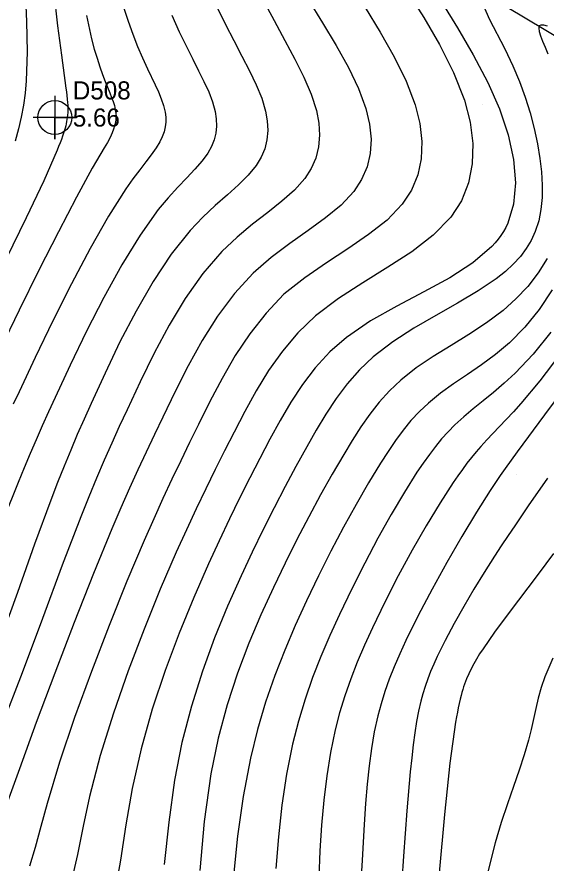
# Model space of a CAD drawing. Extents: x 2356077 to 2359823, y 225951 to 227822.
# Drawn here: x 2357050.9 to 2357124, y 226841 to 226958 of the extents above; entities that cross this region are included whole.
import ezdxf

# ---------------------------------------------------------------- set-up
doc = ezdxf.new("R2010")
doc.units = 0
for name, color, linetype in [('DTM Contours Major', 7, 'Continuous'), ('DTM Contours Minor', 7, 'Continuous'), ('Exist DTM Breakline', 7, 'Continuous'), ('Exist DTM Regular Point CELL', 7, 'Continuous'), ('Exist DTM Regular Point Cogo Elevation', 7, 'Continuous'), ('Exist DTM Regular Point Cogo Number', 7, 'Continuous'), ('PH Exist DTM Point', 7, 'Continuous')]:
    doc.layers.add(name, color=color, linetype=linetype)

msp = doc.modelspace()

# ---------------------------------------------------------------- linework, layer by layer
at = {"layer": 'DTM Contours Major'}
for points in [[(2357104.93, 226961.39), (2357107.15, 226957.89), (2357109.32, 226954.15), (2357111.25, 226950.31), (2357112.75, 226946.47), (2357113.53, 226943.43), (2357113.9, 226940.5), (2357113.83, 226937.69), (2357113.31, 226935.04), (2357112.33, 226932.57), (2357110.87, 226930.3), (2357108.44, 226927.79), (2357105.48, 226925.51), (2357102.17, 226923.36), (2357098.72, 226921.23), (2357095.32, 226919.03), (2357092.16, 226916.67), (2357089.73, 226914.3), (2357087.58, 226911.77), (2357085.67, 226909.09), (2357083.97, 226906.3), (2357082.39, 226903.44), (2357080.9, 226900.56), (2357079.59, 226898), (2357078.29, 226895.4), (2357076.98, 226892.74), (2357075.66, 226889.98), (2357074.31, 226887.07), (2357072.91, 226883.98), (2357070.7, 226878.86), (2357068.46, 226873.35), (2357066.27, 226867.59), (2357064.22, 226861.73), (2357062.41, 226855.89), (2357060.93, 226850.21), (2357060.04, 226846.09), (2357059.25, 226842.2), (2357058.42, 226838.58)], [(2357072.3, 226958.2), (2357073.32, 226955.94), (2357074.35, 226953.79), (2357075.19, 226952.12), (2357075.99, 226950.54), (2357076.74, 226949.03), (2357077.39, 226947.6), (2357077.91, 226946.22), (2357078.28, 226944.91), (2357078.44, 226943.89), (2357078.47, 226942.89), (2357078.38, 226941.93), (2357078.15, 226940.99), (2357077.79, 226940.07), (2357077.29, 226939.16), (2357076.48, 226938.06), (2357075.49, 226936.93), (2357074.36, 226935.73), (2357073.12, 226934.43), (2357071.8, 226932.98), (2357070.43, 226931.35), (2357067.9, 226927.8), (2357065.37, 226923.69), (2357062.89, 226919.2), (2357060.5, 226914.52), (2357058.24, 226909.84), (2357056.15, 226905.35), (2357055.25, 226903.37), (2357054.38, 226901.44), (2357053.53, 226899.53), (2357052.7, 226897.61), (2357051.87, 226895.65), (2357051.03, 226893.61), (2357049.06, 226888.66)], [(2357124.69, 226914.38), (2357122.24, 226911.37), (2357119.77, 226908.74), (2357118.26, 226907.33), (2357116.78, 226906.06), (2357115.34, 226904.89), (2357113.97, 226903.78), (2357112.66, 226902.68), (2357111.43, 226901.57), (2357110.49, 226900.63), (2357109.6, 226899.65), (2357108.74, 226898.6), (2357107.9, 226897.49), (2357107.05, 226896.3), (2357106.19, 226895.02), (2357104.45, 226892.26), (2357102.64, 226889.2), (2357100.8, 226885.91), (2357098.97, 226882.46), (2357097.18, 226878.93), (2357095.47, 226875.38), (2357094.14, 226872.47), (2357092.9, 226869.56), (2357091.76, 226866.63), (2357090.72, 226863.66), (2357089.8, 226860.61), (2357089, 226857.45), (2357088.17, 226853.31), (2357087.52, 226849.02), (2357087.03, 226844.64), (2357086.67, 226840.24)], [(2357124.95, 226869.31), (2357123.85, 226866.76), (2357123.34, 226865.26), (2357122.94, 226863.8), (2357122.6, 226862.36), (2357121.97, 226859.48), (2357121.61, 226858.01), (2357121.01, 226855.97), (2357120.31, 226853.84), (2357119.52, 226851.59), (2357118.69, 226849.18), (2357117.84, 226846.6), (2357117.01, 226843.81), (2357115.85, 226839.25)]]:
    msp.add_lwpolyline(points, dxfattribs=at)
at = {"layer": 'DTM Contours Minor'}
for points in [[(2357052.01, 226961.76), (2357052.21, 226957.35), (2357052.3, 226953.13), (2357052.18, 226949.15), (2357052.02, 226947.45), (2357051.79, 226945.79), (2357051.48, 226944.14), (2357051.1, 226942.5), (2357050.63, 226940.82)], [(2357055.99, 226961.4), (2357056.48, 226956.76), (2357057.02, 226952.69), (2357057.66, 226948.15), (2357057.73, 226947.61), (2357057.8, 226947.1), (2357057.84, 226946.62), (2357057.88, 226946.15), (2357057.9, 226945.79), (2357057.91, 226945.44), (2357057.91, 226945.09), (2357057.9, 226944.75), (2357057.88, 226944.41), (2357057.84, 226944.07), (2357057.8, 226943.79), (2357057.75, 226943.51), (2357057.69, 226943.22), (2357057.62, 226942.92), (2357057.54, 226942.61), (2357057.45, 226942.3), (2357057.32, 226941.89), (2357057.18, 226941.47), (2357057.02, 226941.03), (2357056.84, 226940.56), (2357056.64, 226940.07), (2357056.43, 226939.55), (2357054.58, 226935.34), (2357052.17, 226930.21), (2357049.41, 226924.52)], [(2357078.31, 226959.82), (2357079.71, 226956.94), (2357080.87, 226954.7), (2357081.99, 226952.57), (2357083.04, 226950.53), (2357083.96, 226948.59), (2357084.72, 226946.74), (2357085.25, 226944.97), (2357085.5, 226943.59), (2357085.57, 226942.26), (2357085.45, 226940.99), (2357085.15, 226939.76), (2357084.65, 226938.58), (2357083.96, 226937.45), (2357082.86, 226936.1), (2357081.5, 226934.77), (2357079.97, 226933.39), (2357078.3, 226931.91), (2357076.57, 226930.29), (2357074.83, 226928.46), (2357072.21, 226925.16), (2357069.72, 226921.4), (2357067.36, 226917.31), (2357065.13, 226913.04), (2357063.06, 226908.74), (2357061.13, 226904.55), (2357060.16, 226902.38), (2357059.23, 226900.24), (2357058.31, 226898.09), (2357057.4, 226895.89), (2357056.49, 226893.59), (2357055.55, 226891.16), (2357053.33, 226885.07), (2357050.95, 226878.42), (2357048.41, 226871.54)], [(2357084.91, 226960.35), (2357086.43, 226957.47), (2357087.92, 226954.73), (2357089.32, 226952.13), (2357090.55, 226949.64), (2357091.55, 226947.28), (2357092.28, 226945.03), (2357092.61, 226943.29), (2357092.72, 226941.61), (2357092.58, 226940), (2357092.2, 226938.47), (2357091.57, 226937.02), (2357090.68, 226935.65), (2357089.25, 226934.05), (2357087.51, 226932.51), (2357085.55, 226930.96), (2357083.45, 226929.32), (2357081.31, 226927.54), (2357079.21, 226925.55), (2357076.58, 226922.49), (2357074.16, 226919.06), (2357071.92, 226915.35), (2357069.85, 226911.47), (2357067.91, 226907.54), (2357066.1, 226903.67), (2357065.03, 226901.34), (2357063.98, 226899.03), (2357062.94, 226896.68), (2357061.9, 226894.23), (2357060.83, 226891.65), (2357059.71, 226888.87), (2357057.15, 226882.18), (2357054.42, 226874.83), (2357051.61, 226867.29), (2357048.8, 226860.01)], [(2357091.16, 226960.44), (2357093.15, 226957.17), (2357095.03, 226954.02), (2357096.72, 226950.99), (2357098.11, 226948.08), (2357099.14, 226945.3), (2357099.64, 226943.14), (2357099.84, 226941.08), (2357099.72, 226939.1), (2357099.29, 226937.24), (2357098.54, 226935.48), (2357097.45, 226933.83), (2357095.69, 226931.96), (2357093.54, 226930.2), (2357091.14, 226928.46), (2357088.59, 226926.66), (2357086.03, 226924.72), (2357083.56, 226922.57), (2357080.96, 226919.74), (2357078.61, 226916.61), (2357076.49, 226913.24), (2357074.54, 226909.74), (2357072.74, 226906.18), (2357071.04, 226902.65), (2357069.89, 226900.24), (2357068.75, 226897.82), (2357067.61, 226895.36), (2357066.45, 226892.81), (2357065.26, 226890.1), (2357064.01, 226887.19), (2357061.47, 226881.01), (2357058.8, 226874.26), (2357056.13, 226867.27), (2357053.56, 226860.41), (2357051.22, 226854.02), (2357049.23, 226848.45)], [(2357109.73, 226959.85), (2357111.78, 226956.46), (2357113.95, 226952.75), (2357115.99, 226948.91), (2357117.59, 226945.25), (2357118.78, 226941.69), (2357119.53, 226938.28), (2357119.79, 226935.06), (2357119.54, 226932.11), (2357118.74, 226929.46), (2357118.46, 226928.88), (2357118.15, 226928.32), (2357117.8, 226927.78), (2357117.42, 226927.25), (2357117.01, 226926.74), (2357116.56, 226926.24), (2357113.93, 226923.98), (2357110.71, 226921.92), (2357107.12, 226919.97), (2357103.4, 226918.01), (2357099.77, 226915.95), (2357096.46, 226913.68), (2357094.14, 226911.66), (2357092.12, 226909.47), (2357090.34, 226907.14), (2357088.74, 226904.7), (2357087.27, 226902.17), (2357085.86, 226899.59), (2357084.46, 226896.94), (2357083.06, 226894.24), (2357081.66, 226891.46), (2357080.25, 226888.57), (2357078.82, 226885.55), (2357077.37, 226882.37), (2357075.34, 226877.71), (2357073.32, 226872.77), (2357071.38, 226867.6), (2357069.6, 226862.26), (2357068.05, 226856.81), (2357066.8, 226851.31), (2357065.94, 226846.3), (2357065.19, 226841.42), (2357064.36, 226836.76)], [(2357115.41, 226959.41), (2357116.18, 226957.73), (2357118.32, 226953.55), (2357119.44, 226951.23), (2357120.35, 226949.06), (2357121.15, 226946.88), (2357121.82, 226944.71), (2357122.38, 226942.56), (2357122.83, 226940.45), (2357123.17, 226938.4), (2357123.39, 226936.54), (2357123.5, 226934.74), (2357123.48, 226933.01), (2357123.33, 226931.36), (2357123.02, 226929.78), (2357122.54, 226928.29), (2357121.99, 226927.09), (2357121.3, 226925.95), (2357120.48, 226924.85), (2357119.51, 226923.79), (2357118.41, 226922.78), (2357117.16, 226921.78), (2357114.63, 226920.09), (2357111.8, 226918.42), (2357108.8, 226916.72), (2357105.76, 226914.95), (2357102.83, 226913.06), (2357100.15, 226911), (2357098.25, 226909.19), (2357096.55, 226907.26), (2357095.01, 226905.22), (2357093.6, 226903.08), (2357092.26, 226900.86), (2357090.96, 226898.56), (2357089.46, 226895.84), (2357087.95, 226893.04), (2357086.44, 226890.13), (2357084.92, 226887.12), (2357083.39, 226883.99), (2357081.87, 226880.72), (2357080.01, 226876.53), (2357078.21, 226872.13), (2357076.52, 226867.51), (2357075, 226862.7), (2357073.7, 226857.68), (2357072.67, 226852.47), (2357071.89, 226846.65), (2357071.22, 226840.79)], [(2357065.62, 226959.34), (2357066.24, 226957.41), (2357066.89, 226955.6), (2357067.57, 226953.89), (2357068.26, 226952.3), (2357068.94, 226950.81), (2357069.99, 226948.61), (2357070.45, 226947.6), (2357070.84, 226946.64), (2357071.16, 226945.72), (2357071.37, 226944.83), (2357071.45, 226944.13), (2357071.46, 226943.45), (2357071.39, 226942.78), (2357071.23, 226942.1), (2357070.98, 226941.42), (2357070.65, 226940.73), (2357070.11, 226939.86), (2357069.46, 226938.93), (2357068.7, 226937.93), (2357067.85, 226936.83), (2357066.92, 226935.6), (2357065.94, 226934.22), (2357063.54, 226930.44), (2357061, 226925.98), (2357058.41, 226921.07), (2357055.85, 226915.97), (2357053.41, 226910.91), (2357051.17, 226906.15), (2357050.36, 226904.42)], [(2357099.03, 226959.26), (2357101.11, 226955.87), (2357103.04, 226952.47), (2357104.7, 226949.1), (2357105.96, 226945.82), (2357106.59, 226943.24), (2357106.87, 226940.75), (2357106.77, 226938.38), (2357106.29, 226936.14), (2357105.42, 226934.03), (2357104.15, 226932.08), (2357102.06, 226929.9), (2357099.51, 226927.88), (2357096.65, 226925.93), (2357093.66, 226923.97), (2357090.68, 226921.89), (2357087.79, 226919.67), (2357085.33, 226917.01), (2357083.08, 226914.17), (2357081.06, 226911.15), (2357079.24, 226908.01), (2357077.56, 226904.81), (2357075.97, 226901.61), (2357074.74, 226899.12), (2357073.53, 226896.62), (2357072.3, 226894.06), (2357071.06, 226891.4), (2357069.79, 226888.6), (2357068.46, 226885.59), (2357066.07, 226879.96), (2357063.61, 226873.84), (2357061.17, 226867.48), (2357058.86, 226861.1), (2357056.78, 226854.93), (2357055.05, 226849.22), (2357054.19, 226846.07), (2357053.41, 226843.17), (2357052.63, 226840.55)], [(2357060.51, 226958.18), (2357061.21, 226954.95), (2357061.58, 226953.54), (2357061.96, 226952.26), (2357062.35, 226951.08), (2357062.73, 226950.01), (2357063.1, 226949.03), (2357063.72, 226947.48), (2357063.97, 226946.86), (2357064.18, 226946.27), (2357064.35, 226945.71), (2357064.48, 226945.18), (2357064.56, 226944.65), (2357064.58, 226944.23), (2357064.56, 226943.8), (2357064.5, 226943.37), (2357064.39, 226942.92), (2357064.25, 226942.46), (2357064.05, 226941.97), (2357063.75, 226941.33), (2357063.38, 226940.63), (2357062.94, 226939.87), (2357061.9, 226938.09), (2357061.3, 226937.05), (2357059.12, 226933.07), (2357056.61, 226928.27), (2357053.92, 226922.95), (2357051.19, 226917.42), (2357048.57, 226912)], [(2357124.22, 226956.7), (2357123.72, 226956.84), (2357123.33, 226956.86), (2357123.1, 226956.73), (2357123.02, 226956.43), (2357123.09, 226955.97), (2357123.28, 226955.37), (2357123.56, 226954.64), (2357123.9, 226953.8), (2357124.27, 226952.86)], [(2357124.19, 226924.58), (2357122.95, 226922.59), (2357121.51, 226920.73), (2357119.88, 226919), (2357118.09, 226917.4), (2357115.8, 226915.69), (2357113.38, 226914.09), (2357110.9, 226912.56), (2357108.45, 226911.03), (2357106.1, 226909.45), (2357103.95, 226907.76), (2357102.39, 226906.29), (2357100.97, 226904.73), (2357099.66, 226903.06), (2357098.43, 226901.3), (2357097.25, 226899.44), (2357096.07, 226897.49), (2357094.48, 226894.76), (2357092.87, 226891.89), (2357091.24, 226888.88), (2357089.6, 226885.74), (2357087.96, 226882.48), (2357086.34, 226879.11), (2357084.6, 226875.32), (2357082.93, 226871.38), (2357081.36, 226867.25), (2357079.94, 226862.89), (2357078.71, 226858.27), (2357077.7, 226853.35), (2357076.78, 226846.75), (2357076.15, 226839.96)], [(2357124.88, 226920.24), (2357123.1, 226917.54), (2357121.11, 226915.1), (2357118.96, 226912.94), (2357117.05, 226911.33), (2357115.1, 226909.88), (2357113.16, 226908.54), (2357111.26, 226907.24), (2357109.45, 226905.94), (2357107.76, 226904.58), (2357106.52, 226903.42), (2357105.36, 226902.17), (2357104.27, 226900.84), (2357103.22, 226899.43), (2357102.19, 226897.91), (2357101.16, 226896.3), (2357099.49, 226893.56), (2357097.78, 226890.58), (2357096.04, 226887.43), (2357094.3, 226884.13), (2357092.59, 226880.72), (2357090.92, 226877.24), (2357089.37, 226873.86), (2357087.9, 226870.43), (2357086.52, 226866.91), (2357085.26, 226863.26), (2357084.13, 226859.46), (2357083.15, 226855.48), (2357082.15, 226850.19), (2357081.38, 226844.73), (2357080.81, 226839.25)], [(2357125.93, 226911.3), (2357123.17, 226907.67), (2357120.57, 226904.53), (2357119.53, 226903.37), (2357118.54, 226902.31), (2357116.7, 226900.4), (2357115.83, 226899.49), (2357115, 226898.58), (2357114.36, 226897.84), (2357113.72, 226897.07), (2357113.1, 226896.27), (2357112.47, 226895.42), (2357111.83, 226894.53), (2357111.18, 226893.59), (2357109.38, 226890.79), (2357107.47, 226887.64), (2357105.53, 226884.24), (2357103.61, 226880.69), (2357101.75, 226877.08), (2357100.04, 226873.54), (2357098.94, 226871.14), (2357097.93, 226868.79), (2357097.03, 226866.46), (2357096.21, 226864.14), (2357095.49, 226861.79), (2357094.87, 226859.4), (2357094.22, 226856.28), (2357093.71, 226853.05), (2357093.31, 226849.7), (2357093.01, 226846.24), (2357092.78, 226842.67), (2357092.6, 226839)], [(2357127.09, 226907.35), (2357123.84, 226902.98), (2357120.03, 226897.83), (2357119.2, 226896.7), (2357118.38, 226895.56), (2357117.71, 226894.6), (2357117.03, 226893.59), (2357116.32, 226892.51), (2357114.42, 226889.51), (2357112.39, 226886.14), (2357110.32, 226882.56), (2357108.29, 226878.88), (2357106.37, 226875.23), (2357104.66, 226871.75), (2357103.81, 226869.91), (2357103.04, 226868.14), (2357102.36, 226866.42), (2357101.75, 226864.72), (2357101.22, 226863.03), (2357100.76, 226861.33), (2357100.28, 226859.13), (2357099.89, 226856.85), (2357099.57, 226854.45), (2357099.31, 226851.92), (2357099.08, 226849.22), (2357098.88, 226846.33), (2357098.59, 226841.42), (2357098.29, 226836.11)], [(2357124.22, 226894.21), (2357121.58, 226890.38), (2357120.64, 226889.01), (2357119.7, 226887.64), (2357118.78, 226886.27), (2357117.85, 226884.86), (2357116.9, 226883.41), (2357115.49, 226881.18), (2357114.07, 226878.86), (2357112.67, 226876.49), (2357111.33, 226874.11), (2357110.1, 226871.79), (2357109, 226869.57), (2357108.52, 226868.51), (2357108.08, 226867.47), (2357107.69, 226866.45), (2357107.33, 226865.43), (2357107, 226864.41), (2357106.71, 226863.36), (2357106.4, 226861.99), (2357106.12, 226860.56), (2357105.88, 226859.02), (2357105.66, 226857.36), (2357105.46, 226855.56), (2357105.26, 226853.59), (2357104.8, 226848.21), (2357104.33, 226841.97), (2357103.87, 226835.13)], [(2357125.05, 226883.81), (2357122.94, 226880.95), (2357118.78, 226875.46), (2357116.92, 226872.93), (2357115.32, 226870.63), (2357114.85, 226869.91), (2357114.42, 226869.21), (2357114.03, 226868.53), (2357113.67, 226867.85), (2357113.34, 226867.16), (2357113.04, 226866.46), (2357112.91, 226866.11), (2357112.77, 226865.74), (2357112.64, 226865.37), (2357112.52, 226864.99), (2357112.41, 226864.59), (2357112.29, 226864.18), (2357112.16, 226863.64), (2357112.02, 226863.08), (2357111.9, 226862.48), (2357111.77, 226861.86), (2357111.65, 226861.2), (2357111.53, 226860.5), (2357110.74, 226854.81), (2357109.98, 226847.72), (2357109.25, 226839.65)]]:
    msp.add_lwpolyline(points, dxfattribs=at)
at = {"layer": 'Exist DTM Breakline'}
msp.add_lwpolyline([(2357077.29, 226984.08), (2357184.55, 226920.03)], dxfattribs=at)
at = {"layer": 'Exist DTM Regular Point CELL'}
msp.add_lwpolyline([(2357056.11, 226947.07), (2357056.11, 226941.07), (2357056.11, 226944.07), (2357059.11, 226944.07), (2357053.11, 226944.07)], dxfattribs=at)
msp.add_circle((2357056.11, 226944.07), 2.34, dxfattribs=at)
at = {"layer": 'PH Exist DTM Point'}
for p, q in [((2357115.27, 226945.86), (2357115.27, 226945.86)), ((2357118.35, 226927.58), (2357118.35, 226927.58)), ((2357119.97, 226894.71), (2357119.97, 226894.71)), ((2357113.4, 226865.23), (2357113.4, 226865.23))]:
    msp.add_line(p, q, dxfattribs=at)

# ---------------------------------------------------------------- texts
at = {"layer": 'Exist DTM Regular Point Cogo Elevation'}
msp.add_text('5.66', height=2.5, dxfattribs=at).set_placement((2357058.61, 226942.82))
at = {"layer": 'Exist DTM Regular Point Cogo Number'}
msp.add_text('D508', height=2.5, dxfattribs=at).set_placement((2357058.61, 226946.57))

doc.saveas('drawing.dxf')
